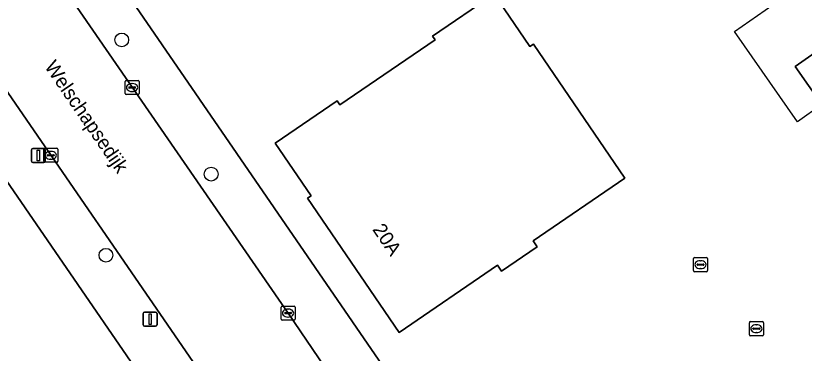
# Model space of a CAD drawing. Extents: x 157445 to 158888, y 383061 to 384688.
# Drawn here: x 158036.2 to 158092.3, y 383347.9 to 383371.9 of the extents above; entities that cross this region are included whole.
import ezdxf

# ---------------------------------------------------------------- set-up
doc = ezdxf.new("R2010")
doc.units = 0
for name, color, linetype in [('IMGEO_Boom', 7, 'Continuous'), ('IMGEO_Brandkraan', 7, 'Continuous'), ('IMGEO_Erf', 7, 'Continuous'), ('IMGEO_Kolk', 7, 'Continuous'), ('IMGEO_Lichtmast', 7, 'Continuous'), ('IMGEO_Openbare_ruimte_label', 7, 'Continuous'), ('IMGEO_Pand', 7, 'Continuous'), ('IMGEO_Pand_nummerreeks', 7, 'Continuous'), ('IMGEO_Pand_vergunning_verleend', 7, 'Continuous'), ('IMGEO_Rijbaan_lokaal_gesloten', 7, 'Continuous'), ('IMGEO_Rioolput', 7, 'Continuous'), ('IMGEO_Voetpad_open', 7, 'Continuous')]:
    doc.layers.add(name, color=color, linetype=linetype)

msp = doc.modelspace()

# ---------------------------------------------------------------- linework, layer by layer
at = {"layer": 'IMGEO_Boom'}
for centre in [(158043.732, 383370.199), (158050.087, 383360.666), (158042.61, 383354.904)]:
    msp.add_circle(centre, 0.489, dxfattribs=at)
at = {"layer": 'IMGEO_Brandkraan'}
for p, q in [((158088.355, 383349.259), (158088.355, 383350.111)), ((158088.43, 383350.185), (158089.282, 383350.185)), ((158088.843, 383349.965), (158088.868, 383349.965)), ((158089.356, 383350.111), (158089.356, 383349.259)), ((158088.614, 383349.679), (158088.614, 383349.691)), ((158089.052, 383349.642), (158088.654, 383349.642)), ((158088.657, 383349.728), (158089.055, 383349.728)), ((158088.866, 383349.405), (158088.841, 383349.405)), ((158089.098, 383349.691), (158089.098, 383349.679)), ((158089.282, 383349.185), (158088.43, 383349.185))]:
    msp.add_line(p, q, dxfattribs=at)
for points in [[(158088.355, 383349.259), (158088.355, 383350.111)], [(158088.43, 383350.185), (158089.282, 383350.185)], [(158089.356, 383350.111), (158089.356, 383349.259)], [(158089.282, 383349.185), (158088.43, 383349.185)]]:
    msp.add_lwpolyline(points, dxfattribs=at)
for centre, radius, start, end in [((158088.432, 383350.109), 0.0765, 91.552, 178.448), ((158088.432, 383350.109), 0.0765, 91.552, 178.448), ((158089.28, 383350.109), 0.0765, 1.552, 88.448), ((158089.28, 383350.109), 0.0765, 1.552, 88.448), ((158088.432, 383349.261), 0.0765, 181.552, 268.448), ((158088.432, 383349.261), 0.0765, 181.552, 268.448), ((158088.654, 383349.688), 0.0403, 85.8775, 175.7526), ((158088.651, 383349.678), 0.0366, 178.938, 274.7102), ((158089.055, 383349.685), 0.043, 264.8664, 352.4533), ((158089.059, 383349.69), 0.0386, 1.7309, 96.639), ((158089.28, 383349.261), 0.0765, 271.552, 358.448), ((158089.28, 383349.261), 0.0765, 271.552, 358.448)]:
    msp.add_arc(centre, radius, start, end, dxfattribs=at)
for centre, major_axis, ratio, start_param, end_param in [((158088.842, 383349.685), (-0.387, 0.002), 0.722429, 4.712389, 7.853982), ((158088.867, 383349.685), (-0.39, 0.002), 0.717154, 1.570796, 4.712389)]:
    msp.add_ellipse(centre, major_axis=major_axis, ratio=ratio, start_param=start_param, end_param=end_param, dxfattribs=at)
at = {"layer": 'IMGEO_Erf'}
msp.add_lwpolyline([(158110.929, 383421.479), (158069.427, 383393.097), (158069.337, 383393.213), (158047.833, 383378.409), (158044.309, 383375.924), (158044.138, 383374.89), (158043.948, 383373.738), (158068.108, 383338.592), (158073.921, 383330.452), (158074.547, 383329.507), (158075.677, 383328.294), (158076.91, 383327.188), (158078.238, 383326.196), (158078.92, 383325.754), (158079.45, 383325.355), (158080.013, 383325.005), (158080.605, 383324.706), (158080.623, 383324.698), (158091.649, 383319.824), (158139.528, 383352.671)], dxfattribs=at)
for points in [[(158063.457, 383349.42), (158056.946, 383358.96), (158057.202, 383359.135), (158054.649, 383362.864), (158059.047, 383365.873), (158059.232, 383365.6), (158066.004, 383370.206), (158065.818, 383370.478), (158070.217, 383373.469), (158072.752, 383369.739), (158073, 383369.907), (158079.5, 383360.371), (158072.98, 383355.926), (158073.267, 383355.504), (158070.741, 383353.776), (158070.453, 383354.196)], [(158093.517, 383365.607), (158091.622, 383368.318), (158095.878, 383371.292), (158097.773, 383368.581)], [(158031.472, 383366.06), (158028.831, 383364.233), (158021.703, 383359.301), (158000, 383344.449), (157965.872, 383320.956), (157976.937, 383304.81), (158003.515, 383265.798), (158003.35, 383265.685), (158004.018, 383264.72), (158015.19, 383272.388), (158043.805, 383292.029), (158043.622, 383292.299), (158058.514, 383302.399), (158065.833, 383307.363), (158065.113, 383316.794), (158063.441, 383319.452), (158058.575, 383326.723), (158045.965, 383345.025)]]:
    msp.add_lwpolyline(points, close=True, dxfattribs=at)
at = {"layer": 'IMGEO_Kolk'}
for p, q in [((158043.965, 383366.391), (158043.965, 383367.243)), ((158044.04, 383367.317), (158044.892, 383367.317)), ((158044.966, 383367.243), (158044.966, 383366.391)), ((158044.224, 383366.811), (158044.224, 383366.823)), ((158044.662, 383366.774), (158044.264, 383366.774)), ((158044.267, 383366.86), (158044.665, 383366.86)), ((158044.453, 383367.097), (158044.478, 383367.097)), ((158044.708, 383366.823), (158044.708, 383366.811)), ((158044.892, 383366.317), (158044.04, 383366.317)), ((158044.476, 383366.537), (158044.451, 383366.537)), ((158038.186, 383361.578), (158038.186, 383362.43)), ((158038.261, 383362.504), (158039.113, 383362.504)), ((158038.674, 383362.284), (158038.699, 383362.284)), ((158039.187, 383362.43), (158039.187, 383361.578)), ((158038.445, 383361.998), (158038.445, 383362.01)), ((158038.883, 383361.961), (158038.485, 383361.961)), ((158038.488, 383362.047), (158038.886, 383362.047)), ((158038.697, 383361.724), (158038.672, 383361.724)), ((158038.929, 383362.01), (158038.929, 383361.998)), ((158039.113, 383361.504), (158038.261, 383361.504)), ((158055.056, 383350.368), (158055.056, 383351.22)), ((158055.131, 383351.294), (158055.983, 383351.294)), ((158055.544, 383351.074), (158055.569, 383351.074)), ((158056.057, 383351.22), (158056.057, 383350.368)), ((158055.315, 383350.788), (158055.315, 383350.8)), ((158055.753, 383350.751), (158055.355, 383350.751)), ((158055.358, 383350.837), (158055.756, 383350.837)), ((158055.567, 383350.514), (158055.542, 383350.514)), ((158055.799, 383350.8), (158055.799, 383350.788)), ((158055.983, 383350.294), (158055.131, 383350.294))]:
    msp.add_line(p, q, dxfattribs=at)
for points in [[(158043.965, 383366.391), (158043.965, 383367.243)], [(158044.04, 383367.317), (158044.892, 383367.317)], [(158044.966, 383367.243), (158044.966, 383366.391)], [(158044.892, 383366.317), (158044.04, 383366.317)], [(158038.186, 383361.578), (158038.186, 383362.43)], [(158038.261, 383362.504), (158039.113, 383362.504)], [(158039.187, 383362.43), (158039.187, 383361.578)], [(158039.113, 383361.504), (158038.261, 383361.504)], [(158055.056, 383350.368), (158055.056, 383351.22)], [(158055.131, 383351.294), (158055.983, 383351.294)], [(158056.057, 383351.22), (158056.057, 383350.368)], [(158055.983, 383350.294), (158055.131, 383350.294)]]:
    msp.add_lwpolyline(points, dxfattribs=at)
for centre, radius, start, end in [((158044.042, 383367.241), 0.0765, 91.552, 178.448), ((158044.042, 383367.241), 0.0765, 91.552, 178.448), ((158044.89, 383367.241), 0.0765, 1.552, 88.448), ((158044.89, 383367.241), 0.0765, 1.552, 88.448), ((158044.264, 383366.82), 0.0403, 85.8775, 175.7526), ((158044.261, 383366.81), 0.0366, 178.938, 274.7102), ((158044.665, 383366.817), 0.043, 264.8664, 352.4533), ((158044.669, 383366.822), 0.0386, 1.7309, 96.639), ((158044.042, 383366.393), 0.0765, 181.552, 268.448), ((158044.042, 383366.393), 0.0765, 181.552, 268.448), ((158044.89, 383366.393), 0.0765, 271.552, 358.448), ((158044.89, 383366.393), 0.0765, 271.552, 358.448), ((158038.263, 383362.428), 0.0765, 91.552, 178.448), ((158038.263, 383362.428), 0.0765, 91.552, 178.448), ((158039.111, 383362.428), 0.0765, 1.552, 88.448), ((158039.111, 383362.428), 0.0765, 1.552, 88.448), ((158038.263, 383361.58), 0.0765, 181.552, 268.448), ((158038.263, 383361.58), 0.0765, 181.552, 268.448), ((158038.485, 383362.007), 0.0403, 85.8775, 175.7526), ((158038.482, 383361.997), 0.0366, 178.938, 274.7102), ((158038.886, 383362.004), 0.043, 264.8664, 352.4533), ((158038.89, 383362.009), 0.0386, 1.7309, 96.639), ((158039.111, 383361.58), 0.0765, 271.552, 358.448), ((158039.111, 383361.58), 0.0765, 271.552, 358.448), ((158055.133, 383351.218), 0.0765, 91.552, 178.448), ((158055.133, 383351.218), 0.0765, 91.552, 178.448), ((158055.981, 383351.218), 0.0765, 1.552, 88.448), ((158055.981, 383351.218), 0.0765, 1.552, 88.448), ((158055.133, 383350.37), 0.0765, 181.552, 268.448), ((158055.133, 383350.37), 0.0765, 181.552, 268.448), ((158055.355, 383350.797), 0.0403, 85.8775, 175.7526), ((158055.352, 383350.787), 0.0366, 178.938, 274.7102), ((158055.756, 383350.794), 0.043, 264.8664, 352.4533), ((158055.76, 383350.799), 0.0386, 1.7309, 96.639), ((158055.981, 383350.37), 0.0765, 271.552, 358.448), ((158055.981, 383350.37), 0.0765, 271.552, 358.448)]:
    msp.add_arc(centre, radius, start, end, dxfattribs=at)
for centre, major_axis, ratio, start_param, end_param in [((158044.452, 383366.817), (-0.387, 0.002), 0.722429, 4.712389, 7.853982), ((158044.477, 383366.817), (-0.39, 0.002), 0.717154, 1.570796, 4.712389), ((158038.673, 383362.004), (-0.387, 0.002), 0.722429, 4.712389, 7.853982), ((158038.698, 383362.004), (-0.39, 0.002), 0.717154, 1.570796, 4.712389), ((158055.543, 383350.794), (-0.387, 0.002), 0.722429, 4.712389, 7.853982), ((158055.568, 383350.794), (-0.39, 0.002), 0.717154, 1.570796, 4.712389)]:
    msp.add_ellipse(centre, major_axis=major_axis, ratio=ratio, start_param=start_param, end_param=end_param, dxfattribs=at)
at = {"layer": 'IMGEO_Lichtmast'}
for p, q in [((158037.304, 383361.595), (158037.304, 383362.395)), ((158037.304, 383362.395), (158037.304, 383361.595)), ((158037.404, 383362.495), (158038.194, 383362.495)), ((158038.194, 383362.495), (158037.404, 383362.495)), ((158038.294, 383362.395), (158038.294, 383361.595)), ((158038.294, 383361.595), (158038.294, 383362.395)), ((158038.194, 383361.495), (158037.404, 383361.495)), ((158037.404, 383361.495), (158038.194, 383361.495)), ((158045.251, 383349.964), (158045.251, 383350.764)), ((158045.251, 383350.764), (158045.251, 383349.964)), ((158045.351, 383350.864), (158046.141, 383350.864)), ((158046.141, 383350.864), (158045.351, 383350.864)), ((158046.241, 383350.764), (158046.241, 383349.964)), ((158046.241, 383349.964), (158046.241, 383350.764)), ((158046.141, 383349.864), (158045.351, 383349.864)), ((158045.351, 383349.864), (158046.141, 383349.864))]:
    msp.add_line(p, q, dxfattribs=at)
for points in [[(158037.724, 383362.37), (158037.874, 383362.37), (158037.874, 383361.62), (158037.724, 383361.62), (158037.724, 383362.37)], [(158045.671, 383350.739), (158045.821, 383350.739), (158045.821, 383349.989), (158045.671, 383349.989), (158045.671, 383350.739)]]:
    msp.add_lwpolyline(points, dxfattribs=at)
for centre, start, end in [((158037.404, 383362.395), 90, 180), ((158037.404, 383362.395), 90, 180), ((158038.194, 383362.395), 0, 90), ((158038.194, 383362.395), 360, 90), ((158037.404, 383361.595), 180, 270), ((158037.404, 383361.595), 180, 270), ((158038.194, 383361.595), 270, 0), ((158038.194, 383361.595), 270, 0), ((158045.351, 383350.764), 90, 180), ((158045.351, 383350.764), 90, 180), ((158046.141, 383350.764), 0, 90), ((158046.141, 383350.764), 360, 90), ((158045.351, 383349.964), 180, 270), ((158045.351, 383349.964), 180, 270), ((158046.141, 383349.964), 270, 0), ((158046.141, 383349.964), 270, 0)]:
    msp.add_arc(centre, 0.1, start, end, dxfattribs=at)
at = {"layer": 'IMGEO_Pand'}
for points in [[(158063.457, 383349.42), (158070.453, 383354.196), (158070.741, 383353.776), (158073.267, 383355.504), (158072.98, 383355.926), (158079.5, 383360.371), (158073, 383369.907), (158072.752, 383369.739), (158070.217, 383373.469), (158065.818, 383370.478), (158066.004, 383370.206), (158059.232, 383365.6), (158059.047, 383365.873), (158054.649, 383362.864), (158057.202, 383359.135), (158056.946, 383358.96)], [(158091.622, 383368.318), (158093.517, 383365.607), (158097.773, 383368.581), (158095.878, 383371.292)]]:
    msp.add_lwpolyline(points, close=True, dxfattribs=at)
at = {"layer": 'IMGEO_Pand_vergunning_verleend'}
msp.add_lwpolyline([(158087.291, 383370.796), (158093.292, 383374.991), (158095.878, 383371.292), (158097.773, 383368.581), (158093.517, 383365.607), (158091.771, 383364.387)], close=True, dxfattribs=at)
at = {"layer": 'IMGEO_Rijbaan_lokaal_gesloten'}
for points in [[(158055.557, 383350.794), (158040.302, 383372.893), (158034.641, 383381.039), (158034.281, 383381.706), (158033.554, 383382.657), (158032.975, 383383.378), (158032.058, 383384.164), (158026.155, 383381.486), (158027.839, 383378.279), (158027.879, 383378.023)], [(158034.621, 383367.917), (158049.316, 383346.594), (158053.355, 383340.722), (158061.135, 383329.361), (158063.971, 383324.064), (158064.797, 383324.553), (158069.138, 383317.122), (158069.823, 383316.018), (158070.635, 383314.594)], [(158069.915, 383330.27), (158069.525, 383330.745), (158066.203, 383335.295), (158064.713, 383337.448), (158060.774, 383343.111), (158055.557, 383350.794)]]:
    msp.add_lwpolyline(points, dxfattribs=at)
at = {"layer": 'IMGEO_Rioolput'}
for p, q in [((158084.381, 383353.809), (158084.381, 383354.661)), ((158084.456, 383354.735), (158085.308, 383354.735)), ((158084.869, 383354.515), (158084.894, 383354.515)), ((158085.382, 383354.661), (158085.382, 383353.809)), ((158085.308, 383353.735), (158084.456, 383353.735)), ((158084.64, 383354.229), (158084.64, 383354.241)), ((158085.078, 383354.192), (158084.68, 383354.192)), ((158084.683, 383354.278), (158085.081, 383354.278)), ((158084.892, 383353.955), (158084.867, 383353.955)), ((158085.124, 383354.241), (158085.124, 383354.229))]:
    msp.add_line(p, q, dxfattribs=at)
for points in [[(158084.381, 383353.809), (158084.381, 383354.661)], [(158084.456, 383354.735), (158085.308, 383354.735)], [(158085.382, 383354.661), (158085.382, 383353.809)], [(158085.308, 383353.735), (158084.456, 383353.735)]]:
    msp.add_lwpolyline(points, dxfattribs=at)
for centre, radius, start, end in [((158084.458, 383354.659), 0.0765, 91.552, 178.448), ((158084.458, 383354.659), 0.0765, 91.552, 178.448), ((158085.306, 383354.659), 0.0765, 1.552, 88.448), ((158085.306, 383354.659), 0.0765, 1.552, 88.448), ((158084.458, 383353.811), 0.0765, 181.552, 268.448), ((158084.458, 383353.811), 0.0765, 181.552, 268.448), ((158084.68, 383354.238), 0.0403, 85.8775, 175.7526), ((158084.677, 383354.228), 0.0366, 178.938, 274.7102), ((158085.081, 383354.235), 0.043, 264.8664, 352.4533), ((158085.085, 383354.24), 0.0386, 1.7309, 96.639), ((158085.306, 383353.811), 0.0765, 271.552, 358.448), ((158085.306, 383353.811), 0.0765, 271.552, 358.448)]:
    msp.add_arc(centre, radius, start, end, dxfattribs=at)
for centre, major_axis, ratio, start_param, end_param in [((158084.868, 383354.235), (-0.387, 0.002), 0.722429, 4.712389, 7.853982), ((158084.893, 383354.235), (-0.39, 0.002), 0.717154, 1.570796, 4.712389)]:
    msp.add_ellipse(centre, major_axis=major_axis, ratio=ratio, start_param=start_param, end_param=end_param, dxfattribs=at)
at = {"layer": 'IMGEO_Voetpad_open'}
for points in [[(158043.948, 383373.738), (158041.794, 383377.569), (158041.231, 383373.486), (158040.302, 383372.893), (158055.557, 383350.794), (158060.774, 383343.111), (158061.709, 383343.742), (158065.653, 383338.033), (158064.713, 383337.448), (158066.203, 383335.295), (158069.525, 383330.745), (158069.915, 383330.27)], [(158072.708, 383326.898), (158073.835, 383325.895), (158075.46, 383324.533), (158077.324, 383323.144), (158077.38, 383323.11), (158081.085, 383321.075), (158084.957, 383319.38), (158086.429, 383318.84), (158088.729, 383318.198), (158091.649, 383319.824), (158080.623, 383324.698), (158080.605, 383324.706), (158080.013, 383325.005), (158079.45, 383325.355), (158078.92, 383325.754), (158078.238, 383326.196), (158076.91, 383327.188), (158075.677, 383328.294), (158074.547, 383329.507), (158073.921, 383330.452), (158068.108, 383338.592), (158043.948, 383373.738)], [(158053.355, 383340.722), (158052.45, 383340.122), (158048.42, 383345.936), (158049.316, 383346.594), (158034.621, 383367.917), (158033.724, 383367.259), (158030.046, 383367.961), (158031.472, 383366.06), (158045.965, 383345.025), (158058.575, 383326.723), (158063.441, 383319.452), (158065.113, 383316.794), (158065.833, 383307.363), (158066.054, 383305.841), (158066.109, 383305.462)]]:
    msp.add_lwpolyline(points, dxfattribs=at)

# ---------------------------------------------------------------- texts
at = {"layer": 'IMGEO_Openbare_ruimte_label'}
msp.add_text('Welschapsedijk', height=1, rotation=304.3579, dxfattribs=at).set_placement((158038.202, 383368.308))
at = {"layer": 'IMGEO_Pand_nummerreeks'}
msp.add_text('20A', height=1, rotation=304.3133, dxfattribs=at).set_placement((158061.519, 383356.731))

doc.saveas('drawing.dxf')
